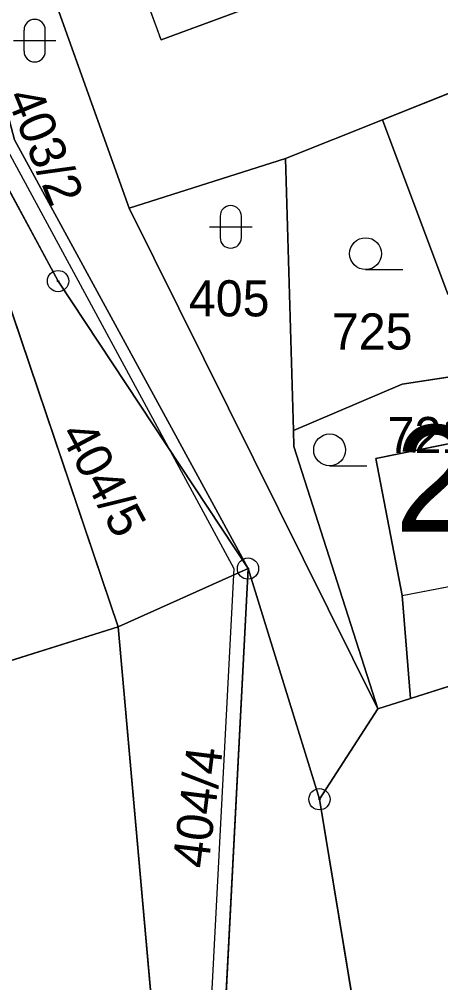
# Model space of a CAD drawing. Extents: x -689422 to -685210, y -987725 to -982160.
# Drawn here: x -686972.46 to -686952.65, y -985731.93 to -985686.62 of the extents above; entities that cross this region are included whole.
import ezdxf

# ---------------------------------------------------------------- set-up
doc = ezdxf.new("R2010")
doc.units = 0
for name, color, linetype in [('KN_Budovy', 7, 'Continuous'), ('KN_Budovy_cisla_domovni', 7, 'Continuous'), ('KN_Hranice_parcel', 7, 'Continuous'), ('KN_Hranice_parcel_vnitrni_kresba', 7, 'Continuous'), ('KN_Parcelni cisla', 7, 'Continuous'), ('KN_Polygon parcely', 7, 'Continuous'), ('KN_POZEMKY_OSTATNI PLOCHA', 7, 'Continuous'), ('KN_POZEMKY_ZAHRADA', 7, 'Continuous'), ('KN_POZEMKY_ZASTAVENA PLOCHA', 7, 'Continuous'), ('KN_VYUZITI_17_ostatni plocha_ostatni komunikace', 7, 'Continuous'), ('KN_VYUZITI_26_ostatni plocha_jina plocha', 7, 'Continuous'), ('KN_VYUZITI_27_ostatni plocha_neplodna puda', 7, 'Continuous'), ('KN_Značky bodu BP', 7, 'Continuous'), ('KN_Značky kultur', 7, 'Continuous')]:
    doc.layers.add(name, color=color, linetype=linetype)

msp = doc.modelspace()

# ---------------------------------------------------------------- linework, layer by layer
at = {"layer": 'KN_Budovy'}
for points in [[(-686947.59, -985675.03), (-686951.81, -985676.59), (-686952.34, -985675.15), (-686968.23, -985680.96), (-686965.87, -985687.4), (-686965.79, -985687.58), (-686945.71, -985680.17)], [(-686949.6, -985703.86), (-686949.04, -985705.93), (-686955.7, -985707.27), (-686954.46, -985713.72), (-686941.7, -985711.25), (-686942.72, -985706), (-686939.83, -985705.41), (-686940.52, -985701.95)]]:
    msp.add_lwpolyline(points, close=True, dxfattribs=at)
at = {"layer": 'KN_Hranice_parcel'}
for p, q in [((-686945.18, -985687.26), (-686955.38, -985691.34)), ((-686955.38, -985691.34), (-686959.94, -985693.16)), ((-686972.69, -985692.28), (-686961.71, -985712.45)), ((-686967.82, -985715.19), (-686975.34, -985692.95)), ((-686959.94, -985693.16), (-686967.29, -985695.5)), ((-686959.94, -985693.16), (-686959.57, -985705.96)), ((-686955.6, -985719.04), (-686967.29, -985695.5)), ((-686959.57, -985705.96), (-686959.55, -985706.71)), ((-686959.55, -985706.71), (-686955.6, -985719.04)), ((-686961.71, -985712.45), (-686967.82, -985715.19)), ((-686961.71, -985712.45), (-686958.35, -985723.3)), ((-687000.36, -985725.41), (-686967.82, -985715.19)), ((-686955.6, -985719.04), (-686954.07, -985718.56)), ((-686955.6, -985719.04), (-686958.35, -985723.3))]:
    msp.add_line(p, q, dxfattribs=at)
for points in [[(-686967.29, -985695.5), (-686971.98, -985682.37), (-686972.05, -985682.12)], [(-686941.89, -985696.23), (-686952.31, -985699.54), (-686955.38, -985691.34)], [(-686974.21, -985692.32), (-686970.64, -985698.93), (-686961.71, -985712.45)], [(-686939.96, -985701.57), (-686954.46, -985703.77), (-686959.57, -985705.96)], [(-686954.07, -985718.56), (-686954.46, -985713.72), (-686955.7, -985707.27), (-686949.04, -985705.93), (-686949.6, -985703.86), (-686940.52, -985701.95), (-686939.83, -985705.41)], [(-686939.83, -985705.41), (-686939.64, -985709.92), (-686941.01, -985713.43), (-686943.39, -985715.17), (-686954.07, -985718.56)], [(-686961.71, -985712.45), (-686963.08, -985739.1), (-686953.37, -985768.07), (-686952.9, -985771.73)], [(-686955.22, -985772.52), (-686955.37, -985771.22), (-686965.67, -985739.33), (-686967.82, -985715.19)], [(-686958.35, -985723.3), (-686956.29, -985735.76), (-686954.01, -985745.94), (-686948.54, -985766.72), (-686947.78, -985769.99)]]:
    msp.add_lwpolyline(points, dxfattribs=at)
at = {"layer": 'KN_Hranice_parcel_vnitrni_kresba'}
for p, q in [((-686945.71, -985680.17), (-686965.79, -985687.58)), ((-686968.23, -985680.96), (-686965.87, -985687.4)), ((-686965.79, -985687.58), (-686965.87, -985687.4)), ((-686954.46, -985713.72), (-686941.7, -985711.25))]:
    msp.add_line(p, q, dxfattribs=at)
msp.add_lwpolyline([(-686973.31, -985692.23), (-686962.38, -985712.44), (-686963.77, -985739.13), (-686954.06, -985767.99), (-686953.53, -985771.67), (-686951.67, -985786.39), (-686951.88, -985788.32), (-686953.95, -985802.75), (-686955.53, -985813.25), (-686955.95, -985818.18), (-686964.24, -985823.47), (-686971.81, -985827.47), (-686977.24, -985828.9)], dxfattribs=at)
at = {"layer": 'KN_Polygon parcely'}
for points in [[(-686972.69, -985692.28), (-686961.71, -985712.45), (-686958.35, -985723.3), (-686955.6, -985719.04), (-686967.29, -985695.5), (-686971.98, -985682.37), (-686972.05, -985682.12), (-686977.2, -985662.79), (-686977.38, -985661.33), (-686977.68, -985658.93), (-686981.28, -985659.62), (-686980.27, -985663.45)], [(-686974.21, -985692.32), (-686970.64, -985698.93), (-686961.71, -985712.45), (-686972.69, -985692.28), (-686980.27, -985663.45), (-686983.13, -985663.74), (-686979.73, -985671.23), (-686976.78, -985682.72)], [(-686959.94, -985693.16), (-686955.38, -985691.34), (-686945.18, -985687.26), (-686935.93, -985683.56), (-686946.41, -985674.48), (-686952.61, -985674.4), (-686972.05, -985682.12), (-686971.98, -985682.37), (-686967.29, -985695.5)], [(-686945.18, -985687.26), (-686955.38, -985691.34), (-686952.31, -985699.54), (-686941.89, -985696.23), (-686942.58, -985694.35), (-686944.93, -985687.94)], [(-686939.96, -985701.57), (-686941.89, -985696.23), (-686952.31, -985699.54), (-686955.38, -985691.34), (-686959.94, -985693.16), (-686959.57, -985705.96), (-686954.46, -985703.77)], [(-686974.21, -985692.32), (-686975.34, -985692.95), (-686967.82, -985715.19), (-686961.71, -985712.45), (-686970.64, -985698.93)], [(-687014.59, -985712.45), (-687007.47, -985727.64), (-687000.36, -985725.41), (-686967.82, -985715.19), (-686975.34, -985692.95), (-686994.61, -985702.81), (-687001.52, -985706.1)], [(-686967.29, -985695.5), (-686955.6, -985719.04), (-686959.55, -985706.71), (-686959.57, -985705.96), (-686959.94, -985693.16)], [(-686949.04, -985705.93), (-686949.6, -985703.86), (-686940.52, -985701.95), (-686939.83, -985705.41), (-686937.23, -985701.62), (-686939.96, -985701.57), (-686954.46, -985703.77), (-686959.57, -985705.96), (-686959.55, -985706.71), (-686955.6, -985719.04), (-686954.07, -985718.56), (-686954.46, -985713.72), (-686955.7, -985707.27)], [(-686939.83, -985705.41), (-686940.52, -985701.95), (-686949.6, -985703.86), (-686949.04, -985705.93), (-686955.7, -985707.27), (-686954.46, -985713.72), (-686954.07, -985718.56), (-686943.39, -985715.17), (-686941.01, -985713.43), (-686939.64, -985709.92)], [(-686967.82, -985715.19), (-686965.67, -985739.33), (-686955.37, -985771.22), (-686955.22, -985772.52), (-686952.9, -985771.73), (-686953.37, -985768.07), (-686963.08, -985739.1), (-686961.71, -985712.45)], [(-686963.08, -985739.1), (-686953.37, -985768.07), (-686952.9, -985771.73), (-686947.78, -985769.99), (-686948.54, -985766.72), (-686954.01, -985745.94), (-686956.29, -985735.76), (-686958.35, -985723.3), (-686961.71, -985712.45)], [(-686955.22, -985772.52), (-686955.37, -985771.22), (-686965.67, -985739.33), (-686967.82, -985715.19), (-687000.36, -985725.41), (-686999.2, -985728.73), (-686996.04, -985745.99), (-687000.95, -985748.1), (-687006.74, -985760.79), (-686988.21, -985770.88), (-686972.66, -985779.26), (-686953.44, -985787.54)]]:
    msp.add_lwpolyline(points, close=True, dxfattribs=at)
msp.add_lwpolyline([(-686935.34, -985684.28), (-686932.03, -985690.71), (-686937, -985701.28), (-686937.23, -985701.62), (-686939.83, -985705.41), (-686939.64, -985709.92), (-686941.01, -985713.43), (-686943.39, -985715.17), (-686954.07, -985718.56), (-686955.6, -985719.04), (-686958.35, -985723.3), (-686956.29, -985735.76), (-686954.01, -985745.94), (-686948.54, -985766.72)], dxfattribs=at)
at = {"layer": 'KN_POZEMKY_OSTATNI PLOCHA'}
for p, q in [((-686971.98, -985682.37), (-686967.29, -985695.5)), ((-686974.21, -985692.32), (-686970.64, -985698.93)), ((-686970.64, -985698.93), (-686974.21, -985692.32)), ((-686961.71, -985712.45), (-686972.69, -985692.28)), ((-686972.69, -985692.28), (-686961.71, -985712.45)), ((-686967.82, -985715.19), (-686975.34, -985692.95)), ((-686967.29, -985695.5), (-686959.94, -985693.16)), ((-686959.94, -985693.16), (-686959.57, -985705.96)), ((-686967.29, -985695.5), (-686955.6, -985719.04)), ((-686955.6, -985719.04), (-686967.29, -985695.5)), ((-686970.64, -985698.93), (-686961.71, -985712.45)), ((-686961.71, -985712.45), (-686970.64, -985698.93)), ((-686959.57, -985705.96), (-686959.55, -985706.71)), ((-686959.55, -985706.71), (-686955.6, -985719.04)), ((-686967.82, -985715.19), (-686961.71, -985712.45)), ((-686961.71, -985712.45), (-686967.82, -985715.19)), ((-686963.08, -985739.1), (-686961.71, -985712.45)), ((-686961.71, -985712.45), (-686963.08, -985739.1)), ((-686961.71, -985712.45), (-686958.35, -985723.3)), ((-686958.35, -985723.3), (-686961.71, -985712.45)), ((-686965.67, -985739.33), (-686967.82, -985715.19)), ((-686954.07, -985718.56), (-686943.39, -985715.17)), ((-686955.6, -985719.04), (-686954.07, -985718.56)), ((-686955.6, -985719.04), (-686958.35, -985723.3)), ((-686958.35, -985723.3), (-686955.6, -985719.04)), ((-686958.35, -985723.3), (-686956.29, -985735.76)), ((-686956.29, -985735.76), (-686958.35, -985723.3))]:
    msp.add_line(p, q, dxfattribs=at)
at = {"layer": 'KN_POZEMKY_ZAHRADA'}
for p, q in [((-686959.94, -985693.16), (-686955.38, -985691.34)), ((-686955.38, -985691.34), (-686952.31, -985699.54)), ((-686975.34, -985692.95), (-686967.82, -985715.19)), ((-686959.57, -985705.96), (-686959.94, -985693.16)), ((-686954.46, -985703.77), (-686939.96, -985701.57)), ((-686939.96, -985701.57), (-686954.46, -985703.77)), ((-686959.57, -985705.96), (-686954.46, -985703.77)), ((-686954.46, -985703.77), (-686959.57, -985705.96)), ((-686959.55, -985706.71), (-686959.57, -985705.96)), ((-686949.04, -985705.93), (-686955.7, -985707.27)), ((-686955.6, -985719.04), (-686959.55, -985706.71)), ((-686955.7, -985707.27), (-686954.46, -985713.72)), ((-686954.46, -985713.72), (-686954.07, -985718.56)), ((-686967.82, -985715.19), (-687000.36, -985725.41)), ((-687000.36, -985725.41), (-686967.82, -985715.19)), ((-686967.82, -985715.19), (-686965.67, -985739.33)), ((-686954.07, -985718.56), (-686955.6, -985719.04))]:
    msp.add_line(p, q, dxfattribs=at)
at = {"layer": 'KN_POZEMKY_ZASTAVENA PLOCHA'}
for p, q in [((-686967.29, -985695.5), (-686971.98, -985682.37)), ((-686955.38, -985691.34), (-686945.18, -985687.26)), ((-686945.18, -985687.26), (-686955.38, -985691.34)), ((-686955.38, -985691.34), (-686959.94, -985693.16)), ((-686952.31, -985699.54), (-686955.38, -985691.34)), ((-686959.94, -985693.16), (-686967.29, -985695.5)), ((-686955.7, -985707.27), (-686949.04, -985705.93)), ((-686954.46, -985713.72), (-686955.7, -985707.27)), ((-686954.07, -985718.56), (-686954.46, -985713.72)), ((-686943.39, -985715.17), (-686954.07, -985718.56))]:
    msp.add_line(p, q, dxfattribs=at)
at = {"layer": 'KN_VYUZITI_17_ostatni plocha_ostatni komunikace'}
for p, q in [((-686954.07, -985718.56), (-686943.39, -985715.17)), ((-686955.6, -985719.04), (-686954.07, -985718.56)), ((-686958.35, -985723.3), (-686955.6, -985719.04)), ((-686956.29, -985735.76), (-686958.35, -985723.3))]:
    msp.add_line(p, q, dxfattribs=at)
at = {"layer": 'KN_VYUZITI_26_ostatni plocha_jina plocha'}
for p, q in [((-686974.21, -985692.32), (-686970.64, -985698.93)), ((-686970.64, -985698.93), (-686974.21, -985692.32)), ((-686972.69, -985692.28), (-686961.71, -985712.45)), ((-686967.82, -985715.19), (-686975.34, -985692.95)), ((-686970.64, -985698.93), (-686961.71, -985712.45)), ((-686961.71, -985712.45), (-686970.64, -985698.93)), ((-686967.82, -985715.19), (-686961.71, -985712.45)), ((-686961.71, -985712.45), (-686967.82, -985715.19)), ((-686961.71, -985712.45), (-686963.08, -985739.1)), ((-686965.67, -985739.33), (-686967.82, -985715.19))]:
    msp.add_line(p, q, dxfattribs=at)
at = {"layer": 'KN_VYUZITI_27_ostatni plocha_neplodna puda'}
for p, q in [((-686971.98, -985682.37), (-686967.29, -985695.5)), ((-686961.71, -985712.45), (-686972.69, -985692.28)), ((-686967.29, -985695.5), (-686959.94, -985693.16)), ((-686959.94, -985693.16), (-686959.57, -985705.96)), ((-686967.29, -985695.5), (-686955.6, -985719.04)), ((-686955.6, -985719.04), (-686967.29, -985695.5)), ((-686959.57, -985705.96), (-686959.55, -985706.71)), ((-686959.55, -985706.71), (-686955.6, -985719.04)), ((-686963.08, -985739.1), (-686961.71, -985712.45)), ((-686961.71, -985712.45), (-686958.35, -985723.3)), ((-686958.35, -985723.3), (-686961.71, -985712.45)), ((-686955.6, -985719.04), (-686958.35, -985723.3)), ((-686958.35, -985723.3), (-686956.29, -985735.76))]:
    msp.add_line(p, q, dxfattribs=at)
at = {"layer": 'KN_Značky bodu BP'}
for centre, radius in [((-686970.64, -985698.93), 0.5), ((-686970.64, -985698.93), 0.0303), ((-686961.71, -985712.45), 0.5), ((-686961.71, -985712.45), 0.0303), ((-686958.35, -985723.3), 0.5), ((-686958.35, -985723.3), 0.0303)]:
    msp.add_circle(centre, radius, dxfattribs=at)
at = {"layer": 'KN_Značky kultur'}
for p, q in [((-686972.241, -985687.121), (-686972.241, -985688.122)), ((-686971.239, -985688.122), (-686971.239, -985687.121)), ((-686972.741, -985687.621), (-686970.739, -985687.621)), ((-686963.021, -985695.881), (-686963.021, -985696.882)), ((-686962.019, -985696.882), (-686962.019, -985695.881)), ((-686963.521, -985696.381), (-686961.519, -985696.381)), ((-686956.183, -985698.39), (-686954.433, -985698.39)), ((-686957.873, -985707.62), (-686956.123, -985707.62))]:
    msp.add_line(p, q, dxfattribs=at)
for centre in [(-686956.183, -985697.64), (-686957.873, -985706.87)]:
    msp.add_circle(centre, 0.75, dxfattribs=at)
for centre, start, end in [((-686971.74, -985687.121), 0, 180), ((-686971.74, -985688.121), 180, 359.9879), ((-686962.52, -985695.881), 0, 180), ((-686962.52, -985696.881), 180, 359.9879)]:
    msp.add_arc(centre, 0.5, start, end, dxfattribs=at)

# ---------------------------------------------------------------- texts
at = {"layer": 'KN_Budovy_cisla_domovni'}
msp.add_text('285', height=5, dxfattribs=at).set_placement((-686954.803, -985710.709))
at = {"layer": 'KN_Parcelni cisla'}
for s, rotation, p in [('403/2', 292, (-686973.093, -985690.25)), ('404/5', 298, (-686970.589, -985706.106)), ('404/4', 83, (-686963.588, -985726.597))]:
    msp.add_text(s, height=1.7, rotation=rotation, dxfattribs=at).set_placement(p)
for s, p in [('405', (-686964.49, -985700.59)), ('725', (-686957.77, -985702.15)), ('721', (-686955.15, -985707.02))]:
    msp.add_text(s, height=1.7, dxfattribs=at).set_placement(p)

doc.saveas('drawing.dxf')
